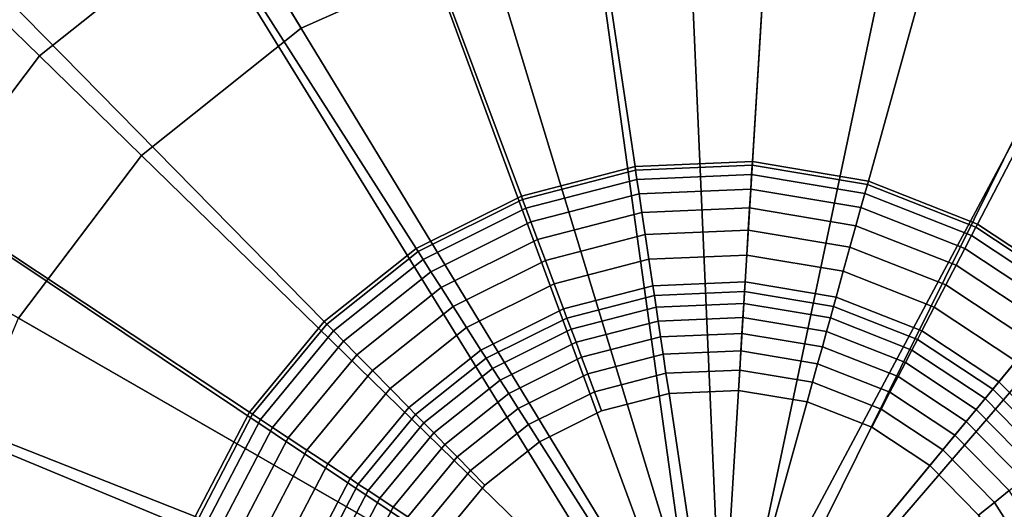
# Model space of a CAD drawing. Extents: x -43.1 to 43.1, y -41.3 to 41.3.
# Tile 566 of 656: x 4.585 to 5.31, y 17.819 to 18.179. Entities that reach past the tile are written whole.
import ezdxf

# ---------------------------------------------------------------- set-up
doc = ezdxf.new("R2010")
doc.units = 0
for name, color, linetype in [('LAMP', 7, 'CONTINUOUS'), ('LAMP_SUPPORT', 18, 'CONTINUOUS'), ('METAL_BASE', 254, 'CONTINUOUS')]:
    doc.layers.add(name, color=color, linetype=linetype)

msp = doc.modelspace()

# ---------------------------------------------------------------- linework, layer by layer
at = {"layer": 'LAMP'}
for points in [[(4.884, 18.385, 49.367), (4.7106, 18.3074, 49.367), (5.1041, 17.6602, 49.367), (5.0711, 18.417, 49.367)], [(5.2603, 18.4014, 49.367), (5.0711, 18.417, 49.367), (5.1041, 17.6602, 49.367), (5.4397, 18.3393, 49.367)], [(4.5145, 18.2356, 52.4176), (4.6761, 18.3642, 52.4176), (4.7377, 18.2629, 52.4759), (4.5994, 18.1528, 52.4759)], [(5.598, 18.2345, 49.367), (5.4397, 18.3393, 49.367), (5.1041, 17.6602, 49.367), (5.7253, 18.0936, 49.367)], [(4.7377, 18.2629, 52.4759), (4.8991, 18.3351, 52.4759), (4.9297, 18.2345, 52.4972), (4.7923, 18.1731, 52.4972)], [(4.5621, 18.1892, 49.367), (4.4475, 18.0378, 49.367), (5.1041, 17.6602, 49.367), (4.7106, 18.3074, 49.367)], [(4.5994, 18.1528, 52.4759), (4.7377, 18.2629, 52.4759), (4.7923, 18.1731, 52.4972), (4.6746, 18.0794, 52.4972)], [(5.078, 18.2599, 52.4972), (5.2279, 18.2475, 52.4972), (5.1041, 17.6602, 52.4972), (4.9297, 18.2345, 52.4972)], [(5.3701, 18.1983, 52.4972), (5.4955, 18.1153, 52.4972), (5.1041, 17.6602, 52.4972), (5.2279, 18.2475, 52.4972)], [(4.39, 18.0709, 52.4176), (4.5145, 18.2356, 52.4176), (4.5994, 18.1528, 52.4759), (4.4927, 18.0118, 52.4759)], [(4.7923, 18.1731, 52.4972), (4.9297, 18.2345, 52.4972), (5.1041, 17.6602, 52.4972), (4.6746, 18.0794, 52.4972)], [(4.4927, 18.0118, 52.4759), (4.5994, 18.1528, 52.4759), (4.6746, 18.0794, 52.4972), (4.5838, 17.9594, 52.4972)], [(5.5964, 18.0036, 52.4972), (5.6663, 17.8704, 52.4972), (5.1041, 17.6602, 52.4972), (5.4955, 18.1153, 52.4972)], [(5.8136, 17.9255, 49.367), (5.7253, 18.0936, 49.367), (5.1041, 17.6602, 49.367), (5.8573, 17.7407, 49.367)], [(4.5838, 17.9594, 52.4972), (4.6746, 18.0794, 52.4972), (5.1041, 17.6602, 52.4972)], [(4.3743, 17.8627, 49.367), (5.1041, 17.6602, 49.367), (4.4475, 18.0378, 49.367)], [(4.5041, 17.6718, 52.4972), (4.5258, 17.8206, 52.4972), (4.5838, 17.9594, 52.4972), (5.1041, 17.6602, 52.4972)], [(5.7009, 17.724, 52.4972), (5.698, 17.5736, 52.4972), (5.1041, 17.6602, 52.4972), (5.6663, 17.8704, 52.4972)], [(4.3468, 17.6748, 49.367), (4.367, 17.486, 49.367), (5.1041, 17.6602, 49.367), (4.3743, 17.8627, 49.367)]]:
    msp.add_3dface(points, dxfattribs=at)
at = {"layer": 'LAMP_SUPPORT'}
for points in [[(5.101, 17.6854, 48.7749), (5.0867, 17.6817, 48.7749), (4.9582, 18.6071, 48.7749), (5.1579, 18.6158, 48.7749)], [(5.101, 17.6854, 48.7749), (5.1579, 18.6158, 48.7749), (5.355, 18.5829, 48.7749), (5.541, 18.5096, 48.7749)], [(5.0867, 17.6817, 48.7749), (4.7647, 18.5571, 48.7749), (4.9582, 18.6071, 48.7749)], [(5.0867, 17.6817, 48.7749), (5.0773, 17.6703, 48.7749), (4.5858, 18.4679, 48.7749), (4.7647, 18.5571, 48.7749)], [(5.1147, 17.68, 48.7749), (5.101, 17.6854, 48.7749), (5.541, 18.5096, 48.7749), (5.7077, 18.3993, 48.7749)], [(5.0773, 17.6703, 48.7749), (4.3022, 18.1892, 48.7749), (4.4294, 18.3435, 48.7749), (4.5858, 18.4679, 48.7749)], [(5.1464, 18.4283, 44.9914), (4.9859, 18.4213, 44.9914), (5.0383, 18.0711, 44.9914), (5.1248, 18.0748, 44.9914)], [(5.3048, 18.4018, 44.9914), (5.1464, 18.4283, 44.9914), (5.1248, 18.0748, 44.9914), (5.2102, 18.0605, 44.9914)], [(4.9859, 18.4213, 44.9914), (4.8305, 18.3811, 44.9914), (4.9545, 18.0494, 44.9914), (5.0383, 18.0711, 44.9914)], [(5.4542, 18.3429, 44.9914), (5.3048, 18.4018, 44.9914), (5.2102, 18.0605, 44.9914), (5.2907, 18.0288, 44.9914)], [(5.1147, 17.68, 48.7749), (5.7077, 18.3993, 48.7749), (5.8477, 18.2567, 48.7749), (5.9551, 18.0881, 48.7749)], [(4.8305, 18.3811, 44.9914), (4.6867, 18.3094, 44.9914), (4.877, 18.0108, 44.9914), (4.9545, 18.0494, 44.9914)], [(5.5881, 18.2543, 44.9914), (5.4542, 18.3429, 44.9914), (5.2907, 18.0288, 44.9914), (5.3629, 17.981, 44.9914)], [(4.6867, 18.3094, 44.9914), (4.5611, 18.2095, 44.9914), (4.8093, 17.9569, 44.9914), (4.877, 18.0108, 44.9914)], [(4.5611, 18.2095, 44.9914), (4.4589, 18.0855, 44.9914), (4.7542, 17.8901, 44.9914), (4.8093, 17.9569, 44.9914)], [(5.0773, 17.6703, 48.7749), (5.0781, 17.6509, 48.7749), (4.2099, 18.0119, 48.7749), (4.3022, 18.1892, 48.7749)], [(4.4589, 18.0855, 44.9914), (4.3847, 17.9431, 44.9914), (4.7142, 17.8133, 44.9914), (4.7542, 17.8901, 44.9914)], [(5.1209, 17.6722, 48.7749), (5.1147, 17.68, 48.7749), (5.9551, 18.0881, 48.7749), (6.0251, 17.9009, 48.7749)], [(5.1248, 18.0748, 44.9914), (5.0383, 18.0711, 44.9914), (5.0387, 18.0685, 44.9718), (5.1246, 18.0722, 44.9718)], [(5.2102, 18.0605, 44.9914), (5.1248, 18.0748, 44.9914), (5.1246, 18.0722, 44.9718), (5.2095, 18.058, 44.9718)], [(5.0383, 18.0711, 44.9914), (4.9545, 18.0494, 44.9914), (4.9554, 18.0469, 44.9718), (5.0387, 18.0685, 44.9718)], [(5.0387, 18.0685, 44.9718), (4.9554, 18.0469, 44.9718), (4.9578, 18.0404, 44.9195), (5.0397, 18.0616, 44.9195)], [(5.1246, 18.0722, 44.9718), (5.0387, 18.0685, 44.9718), (5.0397, 18.0616, 44.9195), (5.1242, 18.0653, 44.9195)], [(5.2095, 18.058, 44.9718), (5.1246, 18.0722, 44.9718), (5.1242, 18.0653, 44.9195), (5.2076, 18.0513, 44.9195)], [(5.0397, 18.0616, 44.9195), (4.9578, 18.0404, 44.9195), (4.9616, 18.0304, 44.8443), (5.0413, 18.051, 44.8443)], [(5.1242, 18.0653, 44.9195), (5.0397, 18.0616, 44.9195), (5.0413, 18.051, 44.8443), (5.1235, 18.0546, 44.8443)], [(5.2076, 18.0513, 44.9195), (5.1242, 18.0653, 44.9195), (5.1235, 18.0546, 44.8443), (5.2047, 18.041, 44.8443)], [(5.2907, 18.0288, 44.9914), (5.2102, 18.0605, 44.9914), (5.2095, 18.058, 44.9718), (5.2895, 18.0265, 44.9718)], [(5.1235, 18.0546, 44.8443), (5.0413, 18.051, 44.8443), (5.0433, 18.0373, 44.756), (5.1227, 18.0407, 44.756)], [(5.2047, 18.041, 44.8443), (5.1235, 18.0546, 44.8443), (5.1227, 18.0407, 44.756), (5.201, 18.0276, 44.756)], [(5.2895, 18.0265, 44.9718), (5.2095, 18.058, 44.9718), (5.2076, 18.0513, 44.9195), (5.2863, 18.0203, 44.9195)], [(4.9545, 18.0494, 44.9914), (4.877, 18.0108, 44.9914), (4.8784, 18.0086, 44.9718), (4.9554, 18.0469, 44.9718)], [(4.9554, 18.0469, 44.9718), (4.8784, 18.0086, 44.9718), (4.8822, 18.0027, 44.9195), (4.9578, 18.0404, 44.9195)], [(5.0413, 18.051, 44.8443), (4.9616, 18.0304, 44.8443), (4.9665, 18.0174, 44.756), (5.0433, 18.0373, 44.756)], [(5.2863, 18.0203, 44.9195), (5.2076, 18.0513, 44.9195), (5.2047, 18.041, 44.8443), (5.2813, 18.0108, 44.8443)], [(4.9578, 18.0404, 44.9195), (4.8822, 18.0027, 44.9195), (4.8879, 17.9936, 44.8443), (4.9616, 18.0304, 44.8443)], [(5.1227, 18.0407, 44.756), (5.0433, 18.0373, 44.756), (5.0458, 18.021, 44.6643), (5.1217, 18.0243, 44.6643)], [(5.201, 18.0276, 44.756), (5.1227, 18.0407, 44.756), (5.1217, 18.0243, 44.6643), (5.1966, 18.0118, 44.6643)], [(5.2813, 18.0108, 44.8443), (5.2047, 18.041, 44.8443), (5.201, 18.0276, 44.756), (5.2749, 17.9985, 44.756)], [(5.0433, 18.0373, 44.756), (4.9665, 18.0174, 44.756), (4.9722, 18.002, 44.6643), (5.0458, 18.021, 44.6643)], [(4.9616, 18.0304, 44.8443), (4.8879, 17.9936, 44.8443), (4.8954, 17.9819, 44.756), (4.9665, 18.0174, 44.756)], [(5.1217, 18.0243, 44.6643), (5.0458, 18.021, 44.6643), (5.0485, 18.0028, 44.5791), (5.1206, 18.0059, 44.5791)], [(5.1966, 18.0118, 44.6643), (5.1217, 18.0243, 44.6643), (5.1206, 18.0059, 44.5791), (5.1917, 17.994, 44.5791)], [(5.2749, 17.9985, 44.756), (5.201, 18.0276, 44.756), (5.1966, 18.0118, 44.6643), (5.2673, 17.9839, 44.6643)], [(5.3612, 17.979, 44.9718), (5.2895, 18.0265, 44.9718), (5.2863, 18.0203, 44.9195), (5.3568, 17.9737, 44.9195)], [(5.3629, 17.981, 44.9914), (5.2907, 18.0288, 44.9914), (5.2895, 18.0265, 44.9718), (5.3612, 17.979, 44.9718)], [(4.9665, 18.0174, 44.756), (4.8954, 17.9819, 44.756), (4.9042, 17.9681, 44.6643), (4.9722, 18.002, 44.6643)], [(5.0458, 18.021, 44.6643), (4.9722, 18.002, 44.6643), (4.9787, 17.9847, 44.5791), (5.0485, 18.0028, 44.5791)], [(5.3568, 17.9737, 44.9195), (5.2863, 18.0203, 44.9195), (5.2813, 18.0108, 44.8443), (5.35, 17.9654, 44.8443)], [(5.0781, 17.6509, 48.7749), (4.1443, 17.6198, 48.7749), (4.1565, 17.8193, 48.7749), (4.2099, 18.0119, 48.7749)], [(4.877, 18.0108, 44.9914), (4.8093, 17.9569, 44.9914), (4.8111, 17.955, 44.9718), (4.8784, 18.0086, 44.9718)], [(5.2673, 17.9839, 44.6643), (5.1966, 18.0118, 44.6643), (5.1917, 17.994, 44.5791), (5.2588, 17.9676, 44.5791)], [(5.35, 17.9654, 44.8443), (5.2813, 18.0108, 44.8443), (5.2749, 17.9985, 44.756), (5.3411, 17.9547, 44.756)], [(4.8784, 18.0086, 44.9718), (4.8111, 17.955, 44.9718), (4.816, 17.95, 44.9195), (4.8822, 18.0027, 44.9195)], [(4.8822, 18.0027, 44.9195), (4.816, 17.95, 44.9195), (4.8235, 17.9424, 44.8443), (4.8879, 17.9936, 44.8443)], [(5.0485, 18.0028, 44.5791), (4.9787, 17.9847, 44.5791), (4.9856, 17.9662, 44.5101), (5.0514, 17.9832, 44.5101)], [(5.1206, 18.0059, 44.5791), (5.0485, 18.0028, 44.5791), (5.0514, 17.9832, 44.5101), (5.1194, 17.9862, 44.5101)], [(5.1917, 17.994, 44.5791), (5.1206, 18.0059, 44.5791), (5.1194, 17.9862, 44.5101), (5.1864, 17.975, 44.5101)], [(4.9722, 18.002, 44.6643), (4.9042, 17.9681, 44.6643), (4.9141, 17.9525, 44.5791), (4.9787, 17.9847, 44.5791)], [(5.3411, 17.9547, 44.756), (5.2749, 17.9985, 44.756), (5.2673, 17.9839, 44.6643), (5.3307, 17.942, 44.6643)], [(4.8879, 17.9936, 44.8443), (4.8235, 17.9424, 44.8443), (4.8332, 17.9325, 44.756), (4.8954, 17.9819, 44.756)], [(5.2588, 17.9676, 44.5791), (5.1917, 17.994, 44.5791), (5.1864, 17.975, 44.5101), (5.2497, 17.9501, 44.5101)], [(4.8954, 17.9819, 44.756), (4.8332, 17.9325, 44.756), (4.8448, 17.9208, 44.6643), (4.9042, 17.9681, 44.6643)], [(4.9787, 17.9847, 44.5791), (4.9141, 17.9525, 44.5791), (4.9247, 17.9359, 44.5101), (4.9856, 17.9662, 44.5101)], [(5.0514, 17.9832, 44.5101), (4.9856, 17.9662, 44.5101), (4.9881, 17.9595, 44.4929), (5.0525, 17.9762, 44.4929)], [(5.1194, 17.9862, 44.5101), (5.0514, 17.9832, 44.5101), (5.0525, 17.9762, 44.4929), (5.1189, 17.9791, 44.4929)], [(5.1864, 17.975, 44.5101), (5.1194, 17.9862, 44.5101), (5.1189, 17.9791, 44.4929), (5.1845, 17.9681, 44.4929)], [(5.3307, 17.942, 44.6643), (5.2673, 17.9839, 44.6643), (5.2588, 17.9676, 44.5791), (5.319, 17.9278, 44.5791)], [(5.0525, 17.9762, 44.4929), (4.9881, 17.9595, 44.4929), (4.9912, 17.9513, 44.477), (5.0538, 17.9675, 44.477)], [(5.1189, 17.9791, 44.4929), (5.0525, 17.9762, 44.4929), (5.0538, 17.9675, 44.477), (5.1184, 17.9703, 44.477)], [(5.1845, 17.9681, 44.4929), (5.1189, 17.9791, 44.4929), (5.1184, 17.9703, 44.477), (5.1822, 17.9596, 44.477)], [(5.2497, 17.9501, 44.5101), (5.1864, 17.975, 44.5101), (5.1845, 17.9681, 44.4929), (5.2464, 17.9437, 44.4929)], [(4.9042, 17.9681, 44.6643), (4.8448, 17.9208, 44.6643), (4.8577, 17.9076, 44.5791), (4.9141, 17.9525, 44.5791)], [(4.9856, 17.9662, 44.5101), (4.9247, 17.9359, 44.5101), (4.9285, 17.9299, 44.4929), (4.9881, 17.9595, 44.4929)], [(5.0538, 17.9675, 44.477), (4.9912, 17.9513, 44.477), (4.9948, 17.9416, 44.4631), (5.0553, 17.9572, 44.4631)], [(5.1184, 17.9703, 44.477), (5.0538, 17.9675, 44.477), (5.0553, 17.9572, 44.4631), (5.1178, 17.96, 44.4631)], [(5.1822, 17.9596, 44.477), (5.1184, 17.9703, 44.477), (5.1178, 17.96, 44.4631), (5.1794, 17.9497, 44.4631)], [(5.2464, 17.9437, 44.4929), (5.1845, 17.9681, 44.4929), (5.1822, 17.9596, 44.477), (5.2423, 17.9359, 44.477)], [(5.319, 17.9278, 44.5791), (5.2588, 17.9676, 44.5791), (5.2497, 17.9501, 44.5101), (5.3064, 17.9125, 44.5101)], [(4.9881, 17.9595, 44.4929), (4.9285, 17.9299, 44.4929), (4.9333, 17.9224, 44.477), (4.9912, 17.9513, 44.477)], [(5.1178, 17.96, 44.4631), (5.0553, 17.9572, 44.4631), (5.057, 17.9456, 44.4514), (5.117, 17.9482, 44.4514)], [(5.1794, 17.9497, 44.4631), (5.1178, 17.96, 44.4631), (5.117, 17.9482, 44.4514), (5.1763, 17.9383, 44.4514)], [(5.2423, 17.9359, 44.477), (5.1822, 17.9596, 44.477), (5.1794, 17.9497, 44.4631), (5.2376, 17.9267, 44.4631)], [(4.8093, 17.9569, 44.9914), (4.7542, 17.8901, 44.9914), (4.7564, 17.8886, 44.9718), (4.8111, 17.955, 44.9718)], [(4.8111, 17.955, 44.9718), (4.7564, 17.8886, 44.9718), (4.7622, 17.8848, 44.9195), (4.816, 17.95, 44.9195)], [(4.9141, 17.9525, 44.5791), (4.8577, 17.9076, 44.5791), (4.8715, 17.8935, 44.5101), (4.9247, 17.9359, 44.5101)], [(5.0553, 17.9572, 44.4631), (4.9948, 17.9416, 44.4631), (4.9989, 17.9306, 44.4514), (5.057, 17.9456, 44.4514)], [(4.816, 17.95, 44.9195), (4.7622, 17.8848, 44.9195), (4.7711, 17.8789, 44.8443), (4.8235, 17.9424, 44.8443)], [(4.9912, 17.9513, 44.477), (4.9333, 17.9224, 44.477), (4.9388, 17.9137, 44.4631), (4.9948, 17.9416, 44.4631)], [(5.057, 17.9456, 44.4514), (4.9989, 17.9306, 44.4514), (5.0034, 17.9184, 44.4425), (5.059, 17.9328, 44.4425)], [(5.117, 17.9482, 44.4514), (5.057, 17.9456, 44.4514), (5.059, 17.9328, 44.4425), (5.1162, 17.9353, 44.4425)], [(5.1763, 17.9383, 44.4514), (5.117, 17.9482, 44.4514), (5.1162, 17.9353, 44.4425), (5.1728, 17.9258, 44.4425)], [(5.2376, 17.9267, 44.4631), (5.1794, 17.9497, 44.4631), (5.1763, 17.9383, 44.4514), (5.2321, 17.9163, 44.4514)], [(5.3064, 17.9125, 44.5101), (5.2497, 17.9501, 44.5101), (5.2464, 17.9437, 44.4929), (5.3019, 17.907, 44.4929)], [(4.3847, 17.9431, 44.9914), (4.3418, 17.7883, 44.9914), (4.6911, 17.7299, 44.9914), (4.7142, 17.8133, 44.9914)], [(4.8235, 17.9424, 44.8443), (4.7711, 17.8789, 44.8443), (4.7827, 17.8712, 44.756), (4.8332, 17.9325, 44.756)], [(4.9948, 17.9416, 44.4631), (4.9388, 17.9137, 44.4631), (4.9452, 17.9038, 44.4514), (4.9989, 17.9306, 44.4514)], [(5.2321, 17.9163, 44.4514), (5.1763, 17.9383, 44.4514), (5.1728, 17.9258, 44.4425), (5.2261, 17.9048, 44.4425)], [(5.3019, 17.907, 44.4929), (5.2464, 17.9437, 44.4929), (5.2423, 17.9359, 44.477), (5.2963, 17.9002, 44.477)], [(4.8332, 17.9325, 44.756), (4.7827, 17.8712, 44.756), (4.7964, 17.8621, 44.6643), (4.8448, 17.9208, 44.6643)], [(4.9247, 17.9359, 44.5101), (4.8715, 17.8935, 44.5101), (4.8765, 17.8885, 44.4929), (4.9285, 17.9299, 44.4929)], [(4.9285, 17.9299, 44.4929), (4.8765, 17.8885, 44.4929), (4.8827, 17.8822, 44.477), (4.9333, 17.9224, 44.477)], [(4.9989, 17.9306, 44.4514), (4.9452, 17.9038, 44.4514), (4.9521, 17.8928, 44.4425), (5.0034, 17.9184, 44.4425)], [(5.059, 17.9328, 44.4425), (5.0034, 17.9184, 44.4425), (5.0084, 17.9052, 44.4368), (5.061, 17.9189, 44.4368)], [(5.1162, 17.9353, 44.4425), (5.059, 17.9328, 44.4425), (5.061, 17.9189, 44.4368), (5.1154, 17.9212, 44.4368)], [(5.1728, 17.9258, 44.4425), (5.1162, 17.9353, 44.4425), (5.1154, 17.9212, 44.4368), (5.169, 17.9123, 44.4368)], [(5.2963, 17.9002, 44.477), (5.2423, 17.9359, 44.477), (5.2376, 17.9267, 44.4631), (5.2897, 17.8922, 44.4631)], [(4.9333, 17.9224, 44.477), (4.8827, 17.8822, 44.477), (4.8899, 17.8748, 44.4631), (4.9388, 17.9137, 44.4631)], [(5.2261, 17.9048, 44.4425), (5.1728, 17.9258, 44.4425), (5.169, 17.9123, 44.4368), (5.2196, 17.8923, 44.4368)], [(5.2897, 17.8922, 44.4631), (5.2376, 17.9267, 44.4631), (5.2321, 17.9163, 44.4514), (5.2822, 17.8832, 44.4514)], [(5.3695, 17.8763, 44.5791), (5.319, 17.9278, 44.5791), (5.3064, 17.9125, 44.5101), (5.3541, 17.864, 44.5101)], [(4.8448, 17.9208, 44.6643), (4.7964, 17.8621, 44.6643), (4.8118, 17.852, 44.5791), (4.8577, 17.9076, 44.5791)], [(5.0034, 17.9184, 44.4425), (4.9521, 17.8928, 44.4425), (4.9597, 17.881, 44.4368), (5.0084, 17.9052, 44.4368)], [(5.061, 17.9189, 44.4368), (5.0084, 17.9052, 44.4368), (5.0136, 17.8912, 44.4348), (5.0633, 17.904, 44.4348)], [(5.1154, 17.9212, 44.4368), (5.061, 17.9189, 44.4368), (5.0633, 17.904, 44.4348), (5.1145, 17.9062, 44.4348)], [(5.169, 17.9123, 44.4368), (5.1154, 17.9212, 44.4368), (5.1145, 17.9062, 44.4348), (5.165, 17.8978, 44.4348)], [(5.2822, 17.8832, 44.4514), (5.2321, 17.9163, 44.4514), (5.2261, 17.9048, 44.4425), (5.274, 17.8732, 44.4425)], [(4.9388, 17.9137, 44.4631), (4.8899, 17.8748, 44.4631), (4.8982, 17.8664, 44.4514), (4.9452, 17.9038, 44.4514)], [(5.2196, 17.8923, 44.4368), (5.169, 17.9123, 44.4368), (5.165, 17.8978, 44.4348), (5.2127, 17.879, 44.4348)], [(5.3541, 17.864, 44.5101), (5.3064, 17.9125, 44.5101), (5.3019, 17.907, 44.4929), (5.3485, 17.8596, 44.4929)], [(4.8577, 17.9076, 44.5791), (4.8118, 17.852, 44.5791), (4.8283, 17.8411, 44.5101), (4.8715, 17.8935, 44.5101)], [(4.9452, 17.9038, 44.4514), (4.8982, 17.8664, 44.4514), (4.9073, 17.8572, 44.4425), (4.9521, 17.8928, 44.4425)], [(5.0084, 17.9052, 44.4368), (4.9597, 17.881, 44.4368), (4.9678, 17.8683, 44.4348), (5.0136, 17.8912, 44.4348)], [(5.0633, 17.904, 44.4348), (5.0136, 17.8912, 44.4348), (4.9678, 17.8683, 44.4348), (5.0995, 17.6615, 44.4348)], [(5.165, 17.8978, 44.4348), (5.1145, 17.9062, 44.4348), (5.0633, 17.904, 44.4348), (5.0995, 17.6615, 44.4348)], [(5.1209, 17.6722, 48.7749), (6.0251, 17.9009, 48.7749), (6.0547, 17.7032, 48.7749)], [(5.274, 17.8732, 44.4425), (5.2261, 17.9048, 44.4425), (5.2196, 17.8923, 44.4368), (5.265, 17.8623, 44.4368)], [(5.3485, 17.8596, 44.4929), (5.3019, 17.907, 44.4929), (5.2963, 17.9002, 44.477), (5.3416, 17.8541, 44.477)], [(4.8715, 17.8935, 44.5101), (4.8283, 17.8411, 44.5101), (4.8342, 17.8371, 44.4929), (4.8765, 17.8885, 44.4929)], [(5.2554, 17.8507, 44.4348), (5.2127, 17.879, 44.4348), (5.165, 17.8978, 44.4348), (5.0995, 17.6615, 44.4348)], [(5.3416, 17.8541, 44.477), (5.2963, 17.9002, 44.477), (5.2897, 17.8922, 44.4631), (5.3335, 17.8477, 44.4631)], [(4.7542, 17.8901, 44.9914), (4.7142, 17.8133, 44.9914), (4.7167, 17.8123, 44.9718), (4.7564, 17.8886, 44.9718)], [(4.7564, 17.8886, 44.9718), (4.7167, 17.8123, 44.9718), (4.7231, 17.8098, 44.9195), (4.7622, 17.8848, 44.9195)], [(4.8765, 17.8885, 44.4929), (4.8342, 17.8371, 44.4929), (4.8415, 17.8323, 44.477), (4.8827, 17.8822, 44.477)], [(4.9521, 17.8928, 44.4425), (4.9073, 17.8572, 44.4425), (4.9171, 17.8471, 44.4368), (4.9597, 17.881, 44.4368)], [(5.265, 17.8623, 44.4368), (5.2196, 17.8923, 44.4368), (5.2127, 17.879, 44.4348), (5.2554, 17.8507, 44.4348)], [(5.3335, 17.8477, 44.4631), (5.2897, 17.8922, 44.4631), (5.2822, 17.8832, 44.4514), (5.3243, 17.8404, 44.4514)], [(4.7622, 17.8848, 44.9195), (4.7231, 17.8098, 44.9195), (4.7331, 17.8059, 44.8443), (4.7711, 17.8789, 44.8443)], [(4.7711, 17.8789, 44.8443), (4.7331, 17.8059, 44.8443), (4.746, 17.8008, 44.756), (4.7827, 17.8712, 44.756)], [(4.8827, 17.8822, 44.477), (4.8415, 17.8323, 44.477), (4.8502, 17.8266, 44.4631), (4.8899, 17.8748, 44.4631)], [(4.9597, 17.881, 44.4368), (4.9171, 17.8471, 44.4368), (4.9277, 17.8364, 44.4348), (4.9678, 17.8683, 44.4348)], [(5.3243, 17.8404, 44.4514), (5.2822, 17.8832, 44.4514), (5.274, 17.8732, 44.4425), (5.3141, 17.8323, 44.4425)], [(4.8899, 17.8748, 44.4631), (4.8502, 17.8266, 44.4631), (4.86, 17.8201, 44.4514), (4.8982, 17.8664, 44.4514)], [(5.3141, 17.8323, 44.4425), (5.274, 17.8732, 44.4425), (5.265, 17.8623, 44.4368), (5.3031, 17.8235, 44.4368)], [(4.7827, 17.8712, 44.756), (4.746, 17.8008, 44.756), (4.7613, 17.7947, 44.6643), (4.7964, 17.8621, 44.6643)], [(4.8982, 17.8664, 44.4514), (4.86, 17.8201, 44.4514), (4.8708, 17.8129, 44.4425), (4.9073, 17.8572, 44.4425)], [(4.9678, 17.8683, 44.4348), (4.9277, 17.8364, 44.4348), (4.8951, 17.7969, 44.4348), (5.0995, 17.6615, 44.4348)], [(4.7964, 17.8621, 44.6643), (4.7613, 17.7947, 44.6643), (4.7785, 17.788, 44.5791), (4.8118, 17.852, 44.5791)], [(4.9073, 17.8572, 44.4425), (4.8708, 17.8129, 44.4425), (4.8825, 17.8051, 44.4368), (4.9171, 17.8471, 44.4368)], [(5.3031, 17.8235, 44.4368), (5.265, 17.8623, 44.4368), (5.2554, 17.8507, 44.4348), (5.2914, 17.8142, 44.4348)], [(4.8118, 17.852, 44.5791), (4.7785, 17.788, 44.5791), (4.7969, 17.7807, 44.5101), (4.8283, 17.8411, 44.5101)], [(5.3189, 17.7709, 44.4348), (5.2914, 17.8142, 44.4348), (5.2554, 17.8507, 44.4348), (5.0995, 17.6615, 44.4348)], [(4.9171, 17.8471, 44.4368), (4.8825, 17.8051, 44.4368), (4.8951, 17.7969, 44.4348), (4.9277, 17.8364, 44.4348)], [(4.8283, 17.8411, 44.5101), (4.7969, 17.7807, 44.5101), (4.8035, 17.7781, 44.4929), (4.8342, 17.8371, 44.4929)], [(4.8342, 17.8371, 44.4929), (4.8035, 17.7781, 44.4929), (4.8117, 17.7749, 44.477), (4.8415, 17.8323, 44.477)], [(4.8415, 17.8323, 44.477), (4.8117, 17.7749, 44.477), (4.8213, 17.7711, 44.4631), (4.8502, 17.8266, 44.4631)], [(5.345, 17.7839, 44.4425), (5.3141, 17.8323, 44.4425), (5.3031, 17.8235, 44.4368), (5.3324, 17.7776, 44.4368)], [(4.8502, 17.8266, 44.4631), (4.8213, 17.7711, 44.4631), (4.8322, 17.7668, 44.4514), (4.86, 17.8201, 44.4514)], [(5.3324, 17.7776, 44.4368), (5.3031, 17.8235, 44.4368), (5.2914, 17.8142, 44.4348), (5.3189, 17.7709, 44.4348)], [(4.86, 17.8201, 44.4514), (4.8322, 17.7668, 44.4514), (4.8443, 17.7621, 44.4425), (4.8708, 17.8129, 44.4425)]]:
    msp.add_3dface(points, dxfattribs=at)
at = {"layer": 'METAL_BASE'}
for points in [[(27.0036, 32.0474, 30.106), (27.0311, 32.0239, 30.241), (0.867, 1.3896, 30.241), (0.8395, 1.4131, 30.106)], [(27.0311, 32.0239, 29.9709), (27.0036, 32.0474, 30.106), (0.8395, 1.4131, 30.106), (0.867, 1.3896, 29.9709)], [(27.0311, 32.0239, 30.241), (27.1063, 31.9597, 30.3399), (0.9422, 1.3254, 30.3399), (0.867, 1.3896, 30.241)], [(27.1063, 31.9597, 29.872), (27.0311, 32.0239, 29.9709), (0.867, 1.3896, 29.9709), (0.9422, 1.3254, 29.872)], [(27.1063, 31.9597, 30.3399), (27.209, 31.8719, 30.3761), (1.0449, 1.2377, 30.3761), (0.9422, 1.3254, 30.3399)], [(27.209, 31.8719, 29.8358), (27.1063, 31.9597, 29.872), (0.9422, 1.3254, 29.872), (1.0449, 1.2377, 29.8358)], [(27.209, 31.8719, 30.3761), (27.3117, 31.7842, 30.3399), (1.1476, 1.15, 30.3399), (1.0449, 1.2377, 30.3761)], [(27.3117, 31.7842, 29.872), (27.209, 31.8719, 29.8358), (1.0449, 1.2377, 29.8358), (1.1476, 1.15, 29.872)], [(27.3117, 31.7842, 30.3399), (27.3869, 31.72, 30.241), (1.2228, 1.0858, 30.241), (1.1476, 1.15, 30.3399)], [(27.3869, 31.72, 29.9709), (27.3117, 31.7842, 29.872), (1.1476, 1.15, 29.872), (1.2228, 1.0858, 29.9709)], [(27.3869, 31.72, 30.241), (27.4144, 31.6965, 30.106), (1.2503, 1.0623, 30.106), (1.2228, 1.0858, 30.241)], [(27.4144, 31.6965, 30.106), (27.3869, 31.72, 29.9709), (1.2228, 1.0858, 29.9709), (1.2503, 1.0623, 30.106)], [(15.0599, 29.1945, 39.312), (15.0919, 29.1777, 39.447), (0.5811, 1.5197, 39.447), (0.5491, 1.5365, 39.312)], [(15.0919, 29.1777, 39.1769), (15.0599, 29.1945, 39.312), (0.5491, 1.5365, 39.312), (0.5811, 1.5197, 39.1769)], [(15.0919, 29.1777, 39.447), (15.1795, 29.1318, 39.5459), (0.6687, 1.4737, 39.5459), (0.5811, 1.5197, 39.447)], [(15.1795, 29.1318, 39.0781), (15.0919, 29.1777, 39.1769), (0.5811, 1.5197, 39.1769), (0.6687, 1.4737, 39.0781)], [(15.1795, 29.1318, 39.5459), (15.2991, 29.0691, 39.5821), (0.7883, 1.411, 39.5821), (0.6687, 1.4737, 39.5459)], [(15.2991, 29.0691, 39.0419), (15.1795, 29.1318, 39.0781), (0.6687, 1.4737, 39.0781), (0.7883, 1.411, 39.0419)], [(15.2991, 29.0691, 39.5821), (15.4187, 29.0063, 39.5459), (0.9079, 1.3482, 39.5459), (0.7883, 1.411, 39.5821)], [(15.4187, 29.0063, 39.0781), (15.2991, 29.0691, 39.0419), (0.7883, 1.411, 39.0419), (0.9079, 1.3482, 39.0781)], [(15.4187, 29.0063, 39.5459), (15.5062, 28.9604, 39.447), (0.9954, 1.3023, 39.447), (0.9079, 1.3482, 39.5459)], [(15.5062, 28.9604, 39.1769), (15.4187, 29.0063, 39.0781), (0.9079, 1.3482, 39.0781), (0.9954, 1.3023, 39.1769)], [(15.5062, 28.9604, 39.447), (15.5382, 28.9436, 39.312), (1.0275, 1.2855, 39.312), (0.9954, 1.3023, 39.447)], [(15.5382, 28.9436, 39.312), (15.5062, 28.9604, 39.1769), (0.9954, 1.3023, 39.1769), (1.0275, 1.2855, 39.312)], [(25.8107, 20.3207, 20.312), (25.8329, 20.2921, 20.447), (1.159, 1.1418, 20.447), (1.1368, 1.1704, 20.312)], [(25.8329, 20.2921, 20.1769), (25.8107, 20.3207, 20.312), (1.1368, 1.1704, 20.312), (1.159, 1.1418, 20.1769)], [(25.8329, 20.2921, 20.447), (25.8935, 20.214, 20.5459), (1.2196, 1.0637, 20.5459), (1.159, 1.1418, 20.447)], [(25.8935, 20.214, 20.0781), (25.8329, 20.2921, 20.1769), (1.159, 1.1418, 20.1769), (1.2196, 1.0637, 20.0781)], [(25.8935, 20.214, 20.5459), (25.9763, 20.1073, 20.5821), (1.3024, 0.9571, 20.5821), (1.2196, 1.0637, 20.5459)], [(25.9763, 20.1073, 20.0419), (25.8935, 20.214, 20.0781), (1.2196, 1.0637, 20.0781), (1.3024, 0.9571, 20.0419)], [(25.9763, 20.1073, 20.5821), (26.0591, 20.0006, 20.5459), (1.3852, 0.8504, 20.5459), (1.3024, 0.9571, 20.5821)], [(26.0591, 20.0006, 20.0781), (25.9763, 20.1073, 20.0419), (1.3024, 0.9571, 20.0419), (1.3852, 0.8504, 20.0781)], [(26.0591, 20.0006, 20.5459), (26.1197, 19.9225, 20.447), (1.4459, 0.7723, 20.447), (1.3852, 0.8504, 20.5459)], [(26.1197, 19.9225, 20.1769), (26.0591, 20.0006, 20.0781), (1.3852, 0.8504, 20.0781), (1.4459, 0.7723, 20.1769)], [(26.1197, 19.9225, 20.447), (26.1419, 19.8939, 20.312), (1.468, 0.7437, 20.312), (1.4459, 0.7723, 20.447)], [(26.1419, 19.8939, 20.312), (26.1197, 19.9225, 20.1769), (1.4459, 0.7723, 20.1769), (1.468, 0.7437, 20.312)]]:
    msp.add_3dface(points, dxfattribs=at)

doc.saveas('drawing.dxf')
